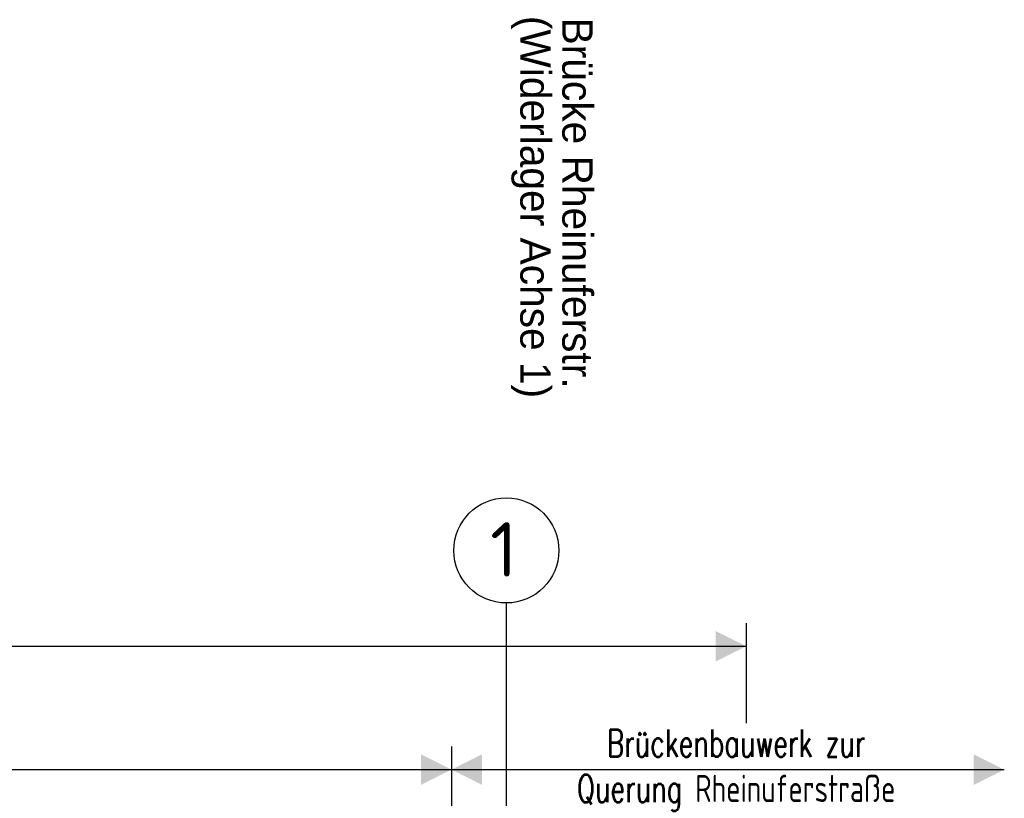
# Model space of a CAD drawing. Header units: metres. Extents: x 3458045 to 3462392, y 5482308 to 5484762.
# Tile 346 of 458: x 3461389 to 3461412, y 5483643 to 5483660. Entities that reach past the tile are written whole.
import ezdxf

# ---------------------------------------------------------------- set-up
doc = ezdxf.new("R2010")
doc.units = ezdxf.units.M
doc.linetypes.add('AUSGEZOGEN', pattern=[2, 1, 1])
doc.linetypes.add('STRICHPUNKT2', pattern=[12.7, 6.35, -3.175, 0, -3.175])
doc.layers.get('0').update_dxf_attribs({"linetype": 'CONTINUOUS'})
doc.layers.add('SP_BW5xx-BrückenB44', color=7, linetype='CONTINUOUS')
doc.layers.add('SP_TEXT', color=2, linetype='CONTINUOUS')
doc.layers.add('SP_Höhenplan-Beschriftung-Text', color=2, linetype='CONTINUOUS', lineweight=25)
doc.styles.add('ISOCPEUR', font='isocpeur.ttf')
doc.styles.add('K_ISOCP', font='k_isocp.shx')
doc.styles.add('SP_F', font='romans.shx', dxfattribs={"width": 0.7, "bigfont": 'sp_f.shx'})

# ---------------------------------------------------------------- blocks, each defined once
blk = doc.blocks.new('SOFI-PFV')
at = {"color": 0, "linetype": 'Continuous'}
blk.add_solid([(-0.0625, 0.125), (0.0625, 0.125), (0, 0)], dxfattribs=at)

msp = doc.modelspace()

# ---------------------------------------------------------------- linework, layer by layer
at = {"layer": 'SP_BW5xx-BrückenB44', "color": 2, "linetype": 'STRICHPUNKT2'}
msp.add_line((3461400.2924, 5483647.086), (3461400.2924, 5483623.0496), dxfattribs=at)
at = {"layer": 'SP_BW5xx-BrückenB44', "color": 2, "linetype": 'AUSGEZOGEN'}
msp.add_circle((3461400.2924, 5483648.294), 1.208, dxfattribs=at)
at = {"layer": 'SP_TEXT', "color": 1, "linetype": 'AUSGEZOGEN'}
for p, q in [((3461405.8084, 5483646.6237), (3461405.8084, 5483644.3245)), ((3461353.1844, 5483646.0912), (3461405.8084, 5483646.0912)), ((3461399.0324, 5483643.7867), (3461399.0324, 5483640.9498)), ((3461353.1844, 5483643.2543), (3461411.7435, 5483643.2543))]:
    msp.add_line(p, q, dxfattribs=at)

# ---------------------------------------------------------------- block references
at = {"layer": 'SP_TEXT', "color": 1, "linetype": 'AUSGEZOGEN', "yscale": 5.625, "zscale": 5.625}
for p, xscale, rotation in [((3461405.8084, 5483646.0912), -5.625, 90), ((3461399.0324, 5483643.2543), -5.625, 90), ((3461399.0324, 5483643.2543), 5.625, 270), ((3461411.7435, 5483643.2543), -5.625, 90)]:
    msp.add_blockref('SOFI-PFV', p, dxfattribs=dict(at, xscale=xscale, rotation=rotation))

# ---------------------------------------------------------------- texts
at = {"layer": 'SP_BW5xx-BrückenB44', "color": 3, "linetype": 'AUSGEZOGEN', "style": 'ISOCPEUR'}
msp.add_text('1', height=1.25, dxfattribs=at).set_placement((3461399.9199, 5483647.6938))
at = {"layer": 'SP_Höhenplan-Beschriftung-Text', "color": 1, "style": 'K_ISOCP'}
for s, p in [('(Widerlager Achse 1)', (3461400.614, 5483660.5874)), ('Brücke Rheinuferstr.', (3461401.58, 5483660.5481))]:
    msp.add_text(s, height=0.7, rotation=270, dxfattribs=at).set_placement(p)
at = {"layer": 'SP_TEXT', "linetype": 'AUSGEZOGEN', "insert": (3461405.5785, 5483643.238), "char_height": 0.625, "attachment_point": 5, "style": 'SP_F'}
msp.add_mtext('\\A1;Brückenbauwerk zur\\PQuerung Rheinuferstraße', dxfattribs=at)

doc.saveas('drawing.dxf')
